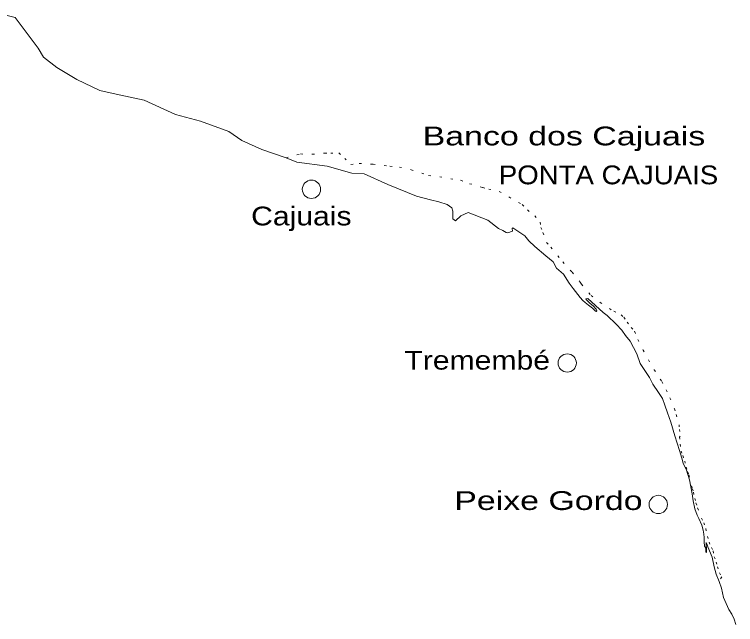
# Model space of a CAD drawing. Extents: x 47169 to 972804, y 7447977 to 9608469.
# Drawn here: x 667117 to 693280, y 9466359 to 9488486 of the extents above; entities that cross this region are included whole.
import ezdxf

# ---------------------------------------------------------------- set-up
doc = ezdxf.new("R2010")
doc.units = 0
doc.header["$LTSCALE"] = 270
doc.linetypes.add('DOTTED', pattern=[1.5, 0.3, -1.2])
doc.layers.add('1', color=7, linetype='Continuous', lineweight=13)
doc.layers.add('2', color=7, linetype='Continuous', lineweight=13)
doc.layers.add('3', color=7, linetype='Continuous')

msp = doc.modelspace()

# ---------------------------------------------------------------- linework, layer by layer
at = {"layer": '1'}
for points in [[(676089.1, 9483582.6), (675365.3, 9483914.9), (674892.2, 9484246.6), (673871.1, 9484611.5), (672963, 9484855.7), (671821.2, 9485373.5), (670807.6, 9485594.7), (670212.1, 9485733.1), (669377.4, 9486120.8), (668653.8, 9486558.1), (668173.1, 9486937.3), (667980.7, 9487268.3), (667147.6, 9488372.6), (666705.1, 9488486.3)], [(684683.7, 9480724), (684298.3, 9481022.4), (683574.4, 9481307.2), (683316.7, 9481178.4), (683123.2, 9481003), (683018, 9481075.2), (683019.8, 9481357.2), (682987.9, 9481477.8), (682811.7, 9481591), (682513.5, 9481687.9), (682208.5, 9481761.6), (681701.8, 9481899.9), (680664.2, 9482313.7), (679805.2, 9482710.5), (679353.6, 9482728.1), (678461, 9482980.1), (677367.3, 9483128.5), (676973.8, 9483290.9), (676089.1, 9483582.6)], [(693294.4, 9466359.4), (693231.7, 9466557.5), (693146.7, 9466742.4), (693031.8, 9466911.9), (692943.5, 9467123.4), (692843.2, 9467343.7), (692765.2, 9467684.5), (692680.4, 9467920.3), (692579, 9468187.1), (692498.7, 9468451.6), (692426.4, 9468804.6), (692268.7, 9469181), (692242.3, 9469282.8), (692211.4, 9469333.7), (692217.8, 9469236.4), (692228.6, 9469124.7), (692229.4, 9468976.5), (692203.8, 9468982.1), (692203, 9469093.8), (692184.3, 9469160.2), (692156.7, 9469207.8), (692140.5, 9469358.2), (692139.8, 9469520.8), (692133.4, 9469643.6), (692108.2, 9469783), (692053.2, 9469963.4), (691952.9, 9470204.7), (691885.5, 9470321), (691798.5, 9470557.9), (691745.9, 9470852.2), (691706.6, 9471104.5), (691609.2, 9471612.3), (691498, 9471963.2), (691384.4, 9472216.7), (691328.2, 9472394.9), (691242.4, 9472669.3), (691079.5, 9473208.3), (690936.5, 9473696.4), (690815.3, 9474038.4), (690717.3, 9474318.4), (690629.1, 9474552), (690483.2, 9474776.9), (690277.6, 9475079.3), (690153.9, 9475325.1), (689822.3, 9475824.7), (689701.1, 9476172.2), (689457, 9476639.5), (689284.5, 9476842.3), (689154, 9477031.7), (688947.1, 9477250.1), (688621.6, 9477562.8), (688481, 9477677), (687917.5, 9478184.9), (687854.2, 9478174), (687844.2, 9478156.3), (687889.6, 9478118.6), (687928.3, 9478073.2), (688010.2, 9478004.4), (688109.9, 9477913.5), (688220.6, 9477800.4), (688241.5, 9477736.2), (688223.7, 9477716.3), (688200.4, 9477726.3), (688136.2, 9477784), (688087.5, 9477835), (687941.3, 9477948.2), (687819.5, 9478033.6), (687742, 9478114.5), (687644.6, 9478224.2), (687385.8, 9478547.8), (687242, 9478735), (687032, 9479062.9), (686782.9, 9479290.2), (686662.5, 9479508.3), (686393.4, 9479730.1), (685997, 9480076.1), (685782.2, 9480273.5), (685640.6, 9480461.8), (685200.8, 9480746), (685180.8, 9480728.3), (685189.4, 9480624.4), (685148.3, 9480615.6), (685059.5, 9480579.3), (685021.7, 9480563.9), (684955.2, 9480581.8), (684842.2, 9480645.1), (684683.7, 9480724)]]:
    msp.add_lwpolyline(points, dxfattribs=at)
at = {"layer": '1', "linetype": 'DOTTED'}
for points in [[(676973.8, 9483290.9), (677497.8, 9483425.7), (677923.9, 9483415.9), (678375.6, 9483454.7), (678591.9, 9483454.2), (678882.7, 9483461.2), (679098.6, 9483265), (679324.4, 9483040)], [(679324.4, 9483040), (679629.6, 9483082.4), (680128.9, 9483054.7), (680735.6, 9482980.3), (681087.3, 9482951.9), (681510.9, 9482855.8), (682144, 9482643.1), (682546.7, 9482592.4), (683304.2, 9482470.1), (683629, 9482347.7), (684105.8, 9482210.5), (684325.4, 9482150.3), (684700.2, 9482066.5), (685535.7, 9481591.2), (685735, 9481396.1), (685996.3, 9481178.7), (686186.6, 9480950.4), (686217.2, 9480762.3), (686292.2, 9480572), (686422.3, 9480218.9), (686576.1, 9480044.9), (687008.7, 9479513), (687349.5, 9479143.9), (687644.8, 9478776.1), (687691.3, 9478703), (688036.5, 9478297.4), (688364.3, 9478042.2), (688860.6, 9477722.5), (689125.4, 9477587), (689225.1, 9477503.8), (689343.4, 9477331), (689497.1, 9477138.2), (689617.7, 9476994.1), (689729, 9476697.5), (689932.2, 9476316.5), (690122.2, 9475956.6), (690325.5, 9475598.9), (690608.4, 9475175.8), (690759.7, 9474871.3), (690901, 9474586.7), (691064.2, 9474184.9), (691123.6, 9473976.8), (691230.3, 9473606.1), (691248.7, 9473437.9), (691272.5, 9473189), (691244.7, 9473160.4), (691269.6, 9472896), (691303.3, 9472644.9), (691365.1, 9472486.6), (691440, 9472288.4), (691487.2, 9472070.5), (691542.2, 9471905.5), (691585.2, 9471786), (691710.4, 9471288), (691754.5, 9471158.5), (691803.8, 9470933.9), (691843.4, 9470769), (691905, 9470588.6), (692049.5, 9470223.3), (692126.7, 9470048.3), (692199.4, 9469842.5), (692264.1, 9469557), (692316.8, 9469346.7), (692406.2, 9469154.1), (692463.6, 9469029), (692507.4, 9468813.2), (692580.2, 9468625), (692626.3, 9468454.6), (692691.2, 9468234.3), (692778.5, 9468087.1), (692680.4, 9467920.3)]]:
    msp.add_lwpolyline(points, dxfattribs=at)
at = {"layer": '2'}
for centre, radius in [((677894.3, 9482145.3), 332.8), ((687172.8, 9475845.5), 331.7), ((690475.3, 9470714.9), 331.7)]:
    msp.add_circle(centre, radius, dxfattribs=at)

# ---------------------------------------------------------------- texts
at = {"layer": '3'}
for s, height, width, p in [('Banco dos Cajuais', 681.1, 1.35, (681929.1, 9483737.3)), ('PONTA CAJUAIS', 681, 1.1, (684690.8, 9482326.4)), ('Cajuais', 681, 1.2, (675703.9, 9480835)), ('Tremembé', 681, 1.2, (681265.1, 9475605.3)), ('Peixe Gordo', 680.9, 1.35, (683073.8, 9470515.3))]:
    msp.add_text(s, height=height, dxfattribs=dict(at, width=width)).set_placement(p)

doc.saveas('drawing.dxf')
